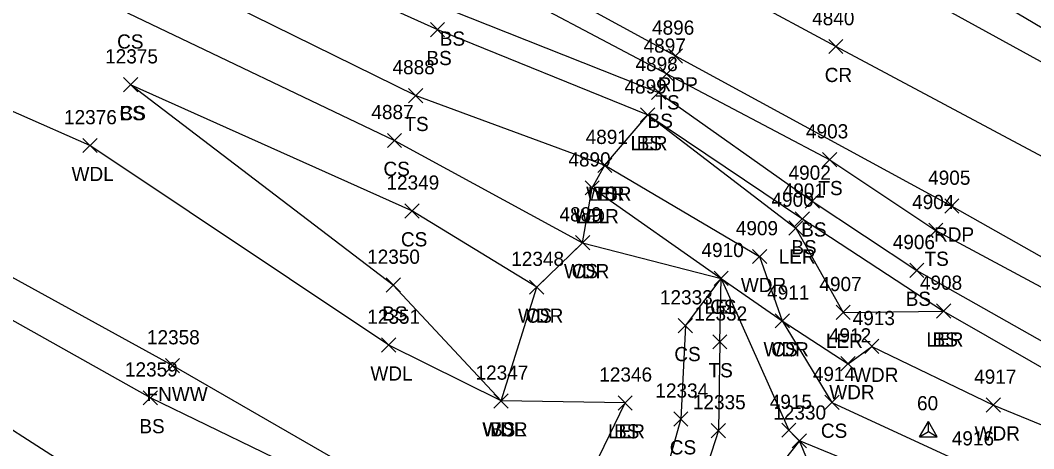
# Model space of a CAD drawing. Extents: x 1462089 to 1464015, y 730534 to 736144.
# Drawn here: x 1462216.4 to 1462359.2, y 731752.9 to 731813.2 of the extents above; entities that cross this region are included whole.
import ezdxf

# ---------------------------------------------------------------- set-up
doc = ezdxf.new("R2010")
doc.units = 0
for name, color, linetype in [('C_I', 7, 'Continuous'), ('CPSM', 7, 'Continuous'), ('L_A', 7, 'Continuous'), ('L_I', 7, 'Continuous'), ('L_TIC', 7, 'Continuous'), ('LARO', 7, 'Continuous'), ('LAWA', 7, 'Continuous'), ('LELB', 7, 'Continuous'), ('LFNC', 7, 'Continuous'), ('P_A', 7, 'Continuous'), ('P_I', 7, 'Continuous'), ('P_TIC', 7, 'Continuous'), ('PET', 7, 'Continuous'), ('PRC', 7, 'Continuous')]:
    doc.layers.add(name, color=color, linetype=linetype)

msp = doc.modelspace()

# ---------------------------------------------------------------- linework, layer by layer
at = {"layer": 'CPSM'}
for p, q in [((1462343.09, 731754.55), (1462344.34, 731756.71)), ((1462345.59, 731754.55), (1462344.34, 731756.71)), ((1462344.34, 731755.27), (1462344.34, 731756.71)), ((1462343.09, 731754.55), (1462344.34, 731755.27)), ((1462343.09, 731754.55), (1462345.59, 731754.55)), ((1462344.34, 731755.27), (1462344.34, 731755.27)), ((1462344.34, 731755.27), (1462345.59, 731754.55))]:
    msp.add_line(p, q, dxfattribs=at)
at = {"layer": 'L_TIC'}
for points in [[(1462274.2, 731810.9), (1462276.2, 731812.9)], [(1462276.2, 731810.9), (1462274.2, 731812.9)], [(1462306.49, 731804.66), (1462308.49, 731806.66)], [(1462308.49, 731804.66), (1462306.49, 731806.66)], [(1462230.98, 731803.14), (1462232.98, 731805.14)], [(1462232.98, 731803.14), (1462230.98, 731805.14)], [(1462230.98, 731803.14), (1462232.98, 731805.14)], [(1462232.98, 731803.14), (1462230.98, 731805.14)], [(1462271.13, 731801.61), (1462273.13, 731803.61)], [(1462273.13, 731801.61), (1462271.13, 731803.61)], [(1462305.35, 731802.06), (1462307.35, 731804.06)], [(1462307.35, 731802.06), (1462305.35, 731804.06)], [(1462303.81, 731798.9), (1462305.81, 731800.9)], [(1462305.81, 731798.9), (1462303.81, 731800.9)], [(1462303.81, 731798.9), (1462305.81, 731800.9)], [(1462305.81, 731798.9), (1462303.81, 731800.9)], [(1462268.15, 731795.29), (1462270.15, 731797.29)], [(1462270.15, 731795.29), (1462268.15, 731797.29)], [(1462225.25, 731794.57), (1462227.25, 731796.57)], [(1462227.25, 731794.57), (1462225.25, 731796.57)], [(1462329.44, 731792.58), (1462331.44, 731794.58)], [(1462331.44, 731792.58), (1462329.44, 731794.58)], [(1462297.77, 731791.79), (1462299.77, 731793.79)], [(1462299.77, 731791.79), (1462297.77, 731793.79)], [(1462297.77, 731791.79), (1462299.77, 731793.79)], [(1462299.77, 731791.79), (1462297.77, 731793.79)], [(1462297.77, 731791.79), (1462299.77, 731793.79)], [(1462299.77, 731791.79), (1462297.77, 731793.79)], [(1462295.99, 731788.62), (1462297.99, 731790.62)], [(1462297.99, 731788.62), (1462295.99, 731790.62)], [(1462295.99, 731788.62), (1462297.99, 731790.62)], [(1462297.99, 731788.62), (1462295.99, 731790.62)], [(1462326.99, 731786.75), (1462328.99, 731788.75)], [(1462328.99, 731786.75), (1462326.99, 731788.75)], [(1462270.61, 731785.36), (1462272.61, 731787.36)], [(1462272.61, 731785.36), (1462270.61, 731787.36)], [(1462325.6, 731784.24), (1462327.6, 731786.24)], [(1462327.6, 731784.24), (1462325.6, 731786.24)], [(1462324.67, 731782.95), (1462326.67, 731784.95)], [(1462326.67, 731782.95), (1462324.67, 731784.95)], [(1462344.39, 731782.62), (1462346.39, 731784.62)], [(1462346.39, 731782.62), (1462344.39, 731784.62)], [(1462294.64, 731780.88), (1462296.64, 731782.88)], [(1462296.64, 731780.88), (1462294.64, 731782.88)], [(1462294.64, 731780.88), (1462296.64, 731782.88)], [(1462296.64, 731780.88), (1462294.64, 731782.88)], [(1462319.57, 731778.93), (1462321.57, 731780.93)], [(1462321.57, 731778.93), (1462319.57, 731780.93)], [(1462341.71, 731776.98), (1462343.71, 731778.98)], [(1462343.71, 731776.98), (1462341.71, 731778.98)], [(1462314.16, 731775.86), (1462316.16, 731777.86)], [(1462316.16, 731775.86), (1462314.16, 731777.86)], [(1462314.16, 731775.86), (1462316.16, 731777.86)], [(1462316.16, 731775.86), (1462314.16, 731777.86)], [(1462267.97, 731774.91), (1462269.97, 731776.91)], [(1462269.97, 731774.91), (1462267.97, 731776.91)], [(1462288.18, 731774.61), (1462290.18, 731776.61)], [(1462290.18, 731774.61), (1462288.18, 731776.61)], [(1462288.18, 731774.61), (1462290.18, 731776.61)], [(1462290.18, 731774.61), (1462288.18, 731776.61)], [(1462331.33, 731771.06), (1462333.33, 731773.06)], [(1462333.33, 731771.06), (1462331.33, 731773.06)], [(1462345.48, 731771.25), (1462347.48, 731773.25)], [(1462347.48, 731771.25), (1462345.48, 731773.25)], [(1462345.48, 731771.25), (1462347.48, 731773.25)], [(1462347.48, 731771.25), (1462345.48, 731773.25)], [(1462322.76, 731769.87), (1462324.76, 731771.87)], [(1462324.76, 731769.87), (1462322.76, 731771.87)], [(1462322.76, 731769.87), (1462324.76, 731771.87)], [(1462324.76, 731769.87), (1462322.76, 731771.87)], [(1462309.12, 731769.19), (1462311.12, 731771.19)], [(1462311.12, 731769.19), (1462309.12, 731771.19)], [(1462313.97, 731766.91), (1462315.97, 731768.91)], [(1462315.97, 731766.91), (1462313.97, 731768.91)], [(1462267.33, 731766.46), (1462269.33, 731768.46)], [(1462269.33, 731766.46), (1462267.33, 731768.46)], [(1462335.37, 731766.27), (1462337.37, 731768.27)], [(1462337.37, 731766.27), (1462335.37, 731768.27)], [(1462332.02, 731763.83), (1462334.02, 731765.83)], [(1462334.02, 731763.83), (1462332.02, 731765.83)], [(1462236.87, 731763.56), (1462238.87, 731765.56)], [(1462238.87, 731763.56), (1462236.87, 731765.56)], [(1462233.77, 731759.03), (1462235.77, 731761.03)], [(1462235.77, 731759.03), (1462233.77, 731761.03)], [(1462283.15, 731758.58), (1462285.15, 731760.58)], [(1462285.15, 731758.58), (1462283.15, 731760.58)], [(1462283.15, 731758.58), (1462285.15, 731760.58)], [(1462285.15, 731758.58), (1462283.15, 731760.58)], [(1462283.15, 731758.58), (1462285.15, 731760.58)], [(1462285.15, 731758.58), (1462283.15, 731760.58)], [(1462300.63, 731758.31), (1462302.63, 731760.31)], [(1462302.63, 731758.31), (1462300.63, 731760.31)], [(1462300.63, 731758.31), (1462302.63, 731760.31)], [(1462302.63, 731758.31), (1462300.63, 731760.31)], [(1462329.76, 731758.39), (1462331.76, 731760.39)], [(1462331.76, 731758.39), (1462329.76, 731760.39)], [(1462352.49, 731758.01), (1462354.49, 731760.01)], [(1462354.49, 731758.01), (1462352.49, 731760.01)], [(1462308.48, 731756.05), (1462310.48, 731758.05)], [(1462310.48, 731756.05), (1462308.48, 731758.05)], [(1462313.76, 731754.41), (1462315.76, 731756.41)], [(1462315.76, 731754.41), (1462313.76, 731756.41)], [(1462323.69, 731754.47), (1462325.69, 731756.47)], [(1462325.69, 731754.47), (1462323.69, 731756.47)], [(1462325.17, 731752.96), (1462327.17, 731754.96)], [(1462327.17, 731752.96), (1462325.17, 731754.96)], [(1462325.17, 731752.96), (1462327.17, 731754.96)], [(1462327.17, 731752.96), (1462325.17, 731754.96)]]:
    msp.add_lwpolyline(points, dxfattribs=at)
at = {"layer": 'LARO'}
for points in [[(1462298.77, 731792.79), (1462304.81, 731799.9), (1462325.67, 731783.95), (1462332.33, 731772.06), (1462346.48, 731772.25), (1462377.2, 731754.64)], [(1462296.99, 731789.62), (1462315.16, 731776.86), (1462324.69, 731755.47)], [(1462293.53, 731734.47), (1462294.22, 731744.02), (1462301.63, 731759.31)], [(1462326.17, 731753.96), (1462324.69, 731755.47)], [(1462378.85, 731730.19), (1462367.33, 731720.21), (1462350.73, 731731.84), (1462332.27, 731739.23), (1462326.17, 731753.96)]]:
    msp.add_lwpolyline(points, dxfattribs=at)
at = {"layer": 'LAWA'}
for points in [[(1462284.15, 731759.58), (1462268.33, 731767.46), (1462226.25, 731795.57), (1462206.18, 731804.43), (1462196.5, 731832.63), (1462183.59, 731839.52), (1462157.09, 731840.91), (1462135.63, 731847.98)], [(1462397.71, 731569.75), (1462407.25, 731591.59), (1462407.12, 731591.77), (1462391.91, 731630.11), (1462376.36, 731653.92), (1462339.13, 731671.88), (1462309.06, 731691.73), (1462242.87, 731737.77), (1462189.26, 731772.23), (1462179.25, 731777.64), (1462155.87, 731796.25), (1462116.88, 731817.84), (1462092.33, 731845.64)], [(1462295.64, 731781.88), (1462296.99, 731789.62), (1462298.77, 731792.79), (1462320.57, 731779.93), (1462323.76, 731770.87), (1462333.02, 731764.83), (1462336.37, 731767.27), (1462353.49, 731759.01), (1462368.09, 731753.05)], [(1462289.18, 731775.61), (1462295.64, 731781.88)], [(1462284.15, 731759.58), (1462289.18, 731775.61)]]:
    msp.add_lwpolyline(points, dxfattribs=at)
at = {"layer": 'LELB'}
for points in [[(1462622.28, 731670.34), (1462611.6, 731673.47), (1462596.95, 731683.41), (1462565.16, 731698.96), (1462527.27, 731718.56), (1462487.5, 731740.34), (1462442.58, 731766.01), (1462413.53, 731781.64), (1462376.48, 731802.59), (1462341.98, 731823.06), (1462326.97, 731829.39), (1462303.27, 731841.82), (1462263.65, 731864.11), (1462214.58, 731889.97)], [(1462199.97, 731862.8), (1462226.52, 731848.63), (1462244.47, 731839.44), (1462279.96, 731820.28), (1462307.49, 731805.66), (1462330.44, 731793.58), (1462345.39, 731783.62), (1462390.35, 731759.44), (1462428.46, 731739.34), (1462460.59, 731719.83), (1462475.52, 731708.51), (1462501.9, 731689.8), (1462542.27, 731667.04), (1462570.63, 731642.98), (1462603.03, 731612.58), (1462606.87, 731588.46), (1462599.35, 731546.54), (1462591.29, 731500.05)], [(1462196.85, 731857.08), (1462222.52, 731842.68), (1462241.45, 731834.05), (1462277.08, 731814.64), (1462306.35, 731803.06), (1462327.99, 731787.75), (1462342.71, 731777.98), (1462385.98, 731753.49), (1462425.74, 731732.54), (1462438.3, 731724.76), (1462470.61, 731702.98), (1462495.49, 731681.64), (1462507.86, 731671.1)], [(1462195.2, 731854), (1462220.11, 731838.83), (1462238.59, 731828.46), (1462275.2, 731811.9), (1462304.81, 731799.9), (1462326.6, 731785.24), (1462346.48, 731772.25)], [(1462192.51, 731848.93), (1462211.95, 731830.09), (1462234.84, 731821.04), (1462272.13, 731802.61), (1462298.77, 731792.79)], [(1462188.49, 731840.6), (1462212.54, 731825.16), (1462231.64, 731814.23), (1462269.15, 731796.29), (1462295.64, 731781.88), (1462315.16, 731776.86), (1462323.76, 731770.87), (1462330.76, 731759.39), (1462350.38, 731750.32), (1462369.06, 731740.92)], [(1462301.63, 731759.31), (1462284.15, 731759.58), (1462268.97, 731775.91), (1462231.98, 731804.14)], [(1462289.18, 731775.61), (1462271.61, 731786.36), (1462231.98, 731804.14)], [(1462257.29, 731716), (1462242.87, 731737.77), (1462249.87, 731747.25), (1462266.51, 731744.62), (1462234.77, 731760.03), (1462195.44, 731782.12), (1462183.53, 731790.84), (1462179.25, 731777.64)], [(1462310.12, 731770.19), (1462315.16, 731776.86)], [(1462314.97, 731767.91), (1462315.16, 731776.86)], [(1462310.12, 731770.19), (1462309.48, 731757.05), (1462305.14, 731741.57)], [(1462314.97, 731767.91), (1462314.76, 731755.41), (1462312.3, 731747.72), (1462305.14, 731741.57), (1462303.48, 731737.97), (1462296.54, 731731.8)], [(1462378.85, 731730.19), (1462368.57, 731738.03), (1462355.12, 731742.08), (1462326.17, 731753.96), (1462317.53, 731743.06), (1462303.48, 731737.97)]]:
    msp.add_lwpolyline(points, dxfattribs=at)
at = {"layer": 'LFNC'}
msp.add_lwpolyline([(1462485.04, 731625.17), (1462466.86, 731635.35), (1462445.59, 731646.34), (1462441.06, 731648.62), (1462421.59, 731659.28), (1462381.96, 731681.83), (1462356.45, 731694.74), (1462314.52, 731717.79), (1462306.11, 731724.85), (1462296.54, 731731.8), (1462293.53, 731734.47), (1462267.49, 731747.49), (1462237.87, 731764.56), (1462196.32, 731787.42), (1462159.85, 731807.27), (1462122.39, 731829.3), (1462092.33, 731845.64)], dxfattribs=at)
at = {"layer": 'P_TIC'}
for points in [[(1462330.31, 731808.52), (1462332.31, 731810.52)], [(1462332.31, 731808.52), (1462330.31, 731810.52)], [(1462307.73, 731807.19), (1462309.73, 731809.19)], [(1462309.73, 731807.19), (1462307.73, 731809.19)], [(1462346.65, 731786.04), (1462348.65, 731788.04)], [(1462348.65, 731786.04), (1462346.65, 731788.04)]]:
    msp.add_lwpolyline(points, dxfattribs=at)
at = {"layer": 'PET'}
for points in [[(1462649.92, 731672.98), (1462648.62, 731670.02), (1462644.73, 731666.51), (1462640.66, 731665.44), (1462632.19, 731665.69), (1462627.65, 731666.3), (1462622.43, 731667.8), (1462610.36, 731672.44), (1462596.86, 731679.7), (1462592.97, 731681.83), (1462560.83, 731698.76), (1462526.14, 731716.42), (1462486.23, 731738.58), (1462441.38, 731763.2), (1462411.7, 731779.21), (1462374.6, 731799.48), (1462337.98, 731819.63), (1462300.36, 731839.36), (1462261.24, 731860.69), (1462212.49, 731887.26)], [(1462201.66, 731866.04), (1462245.7, 731842.09), (1462281.75, 731822.98), (1462308.73, 731808.19), (1462347.65, 731787.04), (1462392.21, 731761.84), (1462429.22, 731740.6), (1462448.9, 731730.04), (1462477.73, 731709.29), (1462504.15, 731693.87), (1462543.73, 731671.86), (1462578.88, 731652.67), (1462581.93, 731651.2), (1462611.07, 731634.39), (1462616.43, 731629.04), (1462620.38, 731622.7), (1462623.6, 731614.86), (1462625.47, 731606.66), (1462626.29, 731597.63), (1462624.66, 731584.62)]]:
    msp.add_lwpolyline(points, dxfattribs=at)
at = {"layer": 'PRC'}
msp.add_lwpolyline([(1462639.27, 731636.28), (1462599.11, 731658.27), (1462566.1, 731677.21), (1462552.1, 731684.6), (1462518.56, 731703.48), (1462478.1, 731726.96), (1462435.46, 731751.62), (1462405.08, 731768.89), (1462368.88, 731789.49), (1462331.31, 731809.52), (1462292.59, 731830.44), (1462255.31, 731850.41), (1462206.41, 731876.97)], dxfattribs=at)

# ---------------------------------------------------------------- texts
at = {"layer": 'C_I'}
msp.add_text('60', height=2, dxfattribs=at).set_placement((1462342.74, 731758.27))
at = {"layer": 'L_A'}
for s, p in [('BS', (1462275.52, 731809.64)), ('CS', (1462230.08, 731809.23)), ('BS', (1462273.64, 731806.9)), ('TS', (1462305.9, 731800.66)), ('CS', (1462230.42, 731799.14)), ('BS', (1462230.42, 731799.14)), ('BS', (1462304.79, 731798.06)), ('TS', (1462270.54, 731797.61)), ('LER', (1462302.39, 731794.9)), ('BS', (1462303.25, 731794.9)), ('CS', (1462267.59, 731791.29)), ('WDL', (1462223.66, 731790.57)), ('TS', (1462328.85, 731788.58)), ('WDR', (1462296.13, 731787.79)), ('LER', (1462296.35, 731787.79)), ('TS', (1462297.17, 731787.79)), ('WDR', (1462294.35, 731784.62)), ('LEL', (1462294.62, 731784.62)), ('BS', (1462326.43, 731782.75)), ('CS', (1462270.05, 731781.36)), ('BS', (1462325.04, 731780.24)), ('LER', (1462323.25, 731778.95)), ('TS', (1462343.8, 731778.62)), ('WDR', (1462293.01, 731776.88)), ('CS', (1462294.09, 731776.88)), ('WDR', (1462317.93, 731774.93)), ('BS', (1462341.15, 731772.98)), ('LEL', (1462312.8, 731771.86)), ('CS', (1462313.6, 731771.86)), ('BS', (1462267.41, 731770.91)), ('WDR', (1462286.54, 731770.61)), ('CS', (1462287.62, 731770.61)), ('LER', (1462329.91, 731767.06)), ('LER', (1462344.07, 731767.25)), ('BS', (1462344.93, 731767.25)), ('WDR', (1462321.12, 731765.87)), ('CS', (1462322.2, 731765.87)), ('CS', (1462308.56, 731765.19)), ('WDL', (1462265.75, 731762.46)), ('TS', (1462313.38, 731762.91)), ('WDR', (1462333.73, 731762.27)), ('FNWW', (1462234.22, 731759.56)), ('WDR', (1462330.38, 731759.83)), ('BS', (1462233.21, 731755.03)), ('WDR', (1462281.51, 731754.58)), ('WDL', (1462281.57, 731754.58)), ('BS', (1462282.59, 731754.58)), ('LER', (1462299.22, 731754.31)), ('BS', (1462300.07, 731754.31)), ('CS', (1462329.2, 731754.39)), ('WDR', (1462350.85, 731754.01)), ('CS', (1462307.92, 731752.05))]:
    msp.add_text(s, height=2, dxfattribs=at).set_placement(p)
at = {"layer": 'L_I'}
for s, p in [('4897', (1462304.23, 731808.66)), ('12375', (1462228.39, 731807.14)), ('12375', (1462228.39, 731807.14)), ('4888', (1462268.87, 731805.61)), ('4898', (1462303.09, 731806.06)), ('4899', (1462301.54, 731802.9)), ('4899', (1462301.54, 731802.9)), ('12376', (1462222.6, 731798.57)), ('4887', (1462265.89, 731799.29)), ('4891', (1462296.07, 731795.79)), ('4891', (1462296.07, 731795.79)), ('4891', (1462296.07, 731795.79)), ('4903', (1462327.1, 731796.58)), ('4890', (1462293.64, 731792.62)), ('4890', (1462293.64, 731792.62)), ('4902', (1462324.65, 731790.75)), ('12349', (1462268.01, 731789.36)), ('4901', (1462323.82, 731788.24)), ('4900', (1462322.24, 731786.95)), ('4904', (1462342.05, 731786.62)), ('4889', (1462292.38, 731784.88)), ('4889', (1462292.38, 731784.88)), ('4909', (1462317.22, 731782.93)), ('4906', (1462339.32, 731780.98)), ('4910', (1462312.38, 731779.86)), ('4910', (1462312.38, 731779.86)), ('12350', (1462265.29, 731778.91)), ('12348', (1462285.59, 731778.61)), ('12348', (1462285.59, 731778.61)), ('4908', (1462343.15, 731775.25)), ('4908', (1462343.15, 731775.25)), ('4911', (1462321.63, 731773.87)), ('4911', (1462321.63, 731773.87)), ('4907', (1462328.99, 731775.06)), ('12333', (1462306.53, 731773.19)), ('12351', (1462265.31, 731770.46)), ('12332', (1462311.38, 731770.91)), ('4913', (1462333.68, 731770.27)), ('12358', (1462234.28, 731767.56)), ('4912', (1462330.33, 731767.83)), ('12359', (1462231.18, 731763.03)), ('12347', (1462280.56, 731762.58)), ('12347', (1462280.56, 731762.58)), ('12347', (1462280.56, 731762.58)), ('4914', (1462328.07, 731762.39)), ('12346', (1462297.99, 731762.31)), ('12346', (1462297.99, 731762.31)), ('4917', (1462350.79, 731762.01)), ('12334', (1462305.89, 731760.05)), ('12335', (1462311.17, 731758.41)), ('4915', (1462322, 731758.47)), ('12330', (1462322.49, 731756.96)), ('12330', (1462322.49, 731756.96)), ('4916', (1462347.64, 731753.32))]:
    msp.add_text(s, height=2, dxfattribs=at).set_placement(p)
at = {"layer": 'P_A'}
for s, p in [('CR', (1462329.74, 731804.52)), ('RDP', (1462306.22, 731803.19)), ('RDP', (1462345.14, 731782.04))]:
    msp.add_text(s, height=2, dxfattribs=at).set_placement(p)
at = {"layer": 'P_I'}
for s, p in [('4840', (1462327.97, 731812.52)), ('4896', (1462305.42, 731811.19)), ('4905', (1462344.31, 731790.04))]:
    msp.add_text(s, height=2, dxfattribs=at).set_placement(p)

doc.saveas('drawing.dxf')
